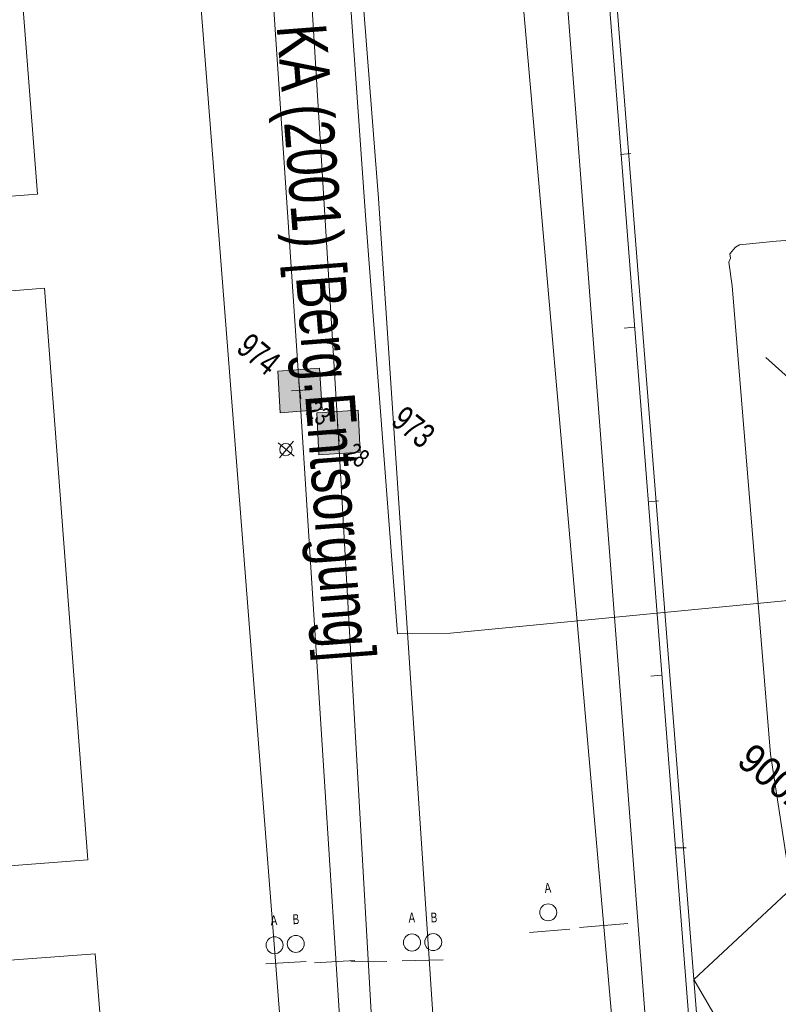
# Model space of a CAD drawing. Header units: metres. Extents: x -740 to 758, y -633 to 854.
# Tile 522 of 656: x -131 to -109, y -11 to 17. Entities that reach past the tile are written whole.
import ezdxf

# ---------------------------------------------------------------- set-up
doc = ezdxf.new("R2010")
doc.units = ezdxf.units.M
doc.header["$MEASUREMENT"] = 0
for name, color, linetype in [('Gas.LOVION', 7, 'Continuous'), ('Grundkarte.LOVION', 7, 'Continuous'), ('Grundkarte_Text.LOVION', 7, 'Continuous'), ('Telko.LOVION', 7, 'Continuous'), ('Wasser.LOVION', 7, 'Continuous')]:
    doc.layers.add(name, color=color, linetype=linetype)
doc.styles.add('ERSTELLTER_STIL_1', font='arial.ttf')

msp = doc.modelspace()

# ---------------------------------------------------------------- hatches: boundary and pattern name
at = {"layer": 'Telko.LOVION', "linetype": 'Continuous', "lineweight": 13}
for points in [[(-122.327, 5.729), (-122.399, 6.919), (-123.602, 6.831), (-123.53, 5.641)], [(-121.232, 4.506), (-121.291, 5.712), (-122.481, 5.64), (-122.422, 4.434)]]:
    msp.add_hatch(color=7, dxfattribs=at).paths.add_polyline_path(points)

# ---------------------------------------------------------------- linework, layer by layer
at = {"layer": 'Gas.LOVION', "color": 5, "linetype": 'Continuous', "lineweight": 18}
msp.add_lwpolyline([(-125.411, 59.042), (-123.516, 47.065), (-122.777, 35.123), (-121.927, 23.251), (-121.084, 11.304), (-120.161, -0.709), (-118.64, -0.693), (-108.436, 0.289)], dxfattribs=at)
at = {"layer": 'Grundkarte.LOVION', "color": 253, "linetype": 'Continuous', "lineweight": 18}
msp.add_lwpolyline([(-215.428, 117.732), (-210.543, 55.669), (-208.136, 55.845), (-143.025, 61.295), (-141.003, 61.463), (-140.912, 61.443), (-127.765, 42.453), (-127.327, 36.762), (-120.179, -54.783), (-127.327, 36.762), (-127.765, 42.453), (-140.912, 61.443), (-141.003, 61.463), (-143.025, 61.295), (-208.136, 55.845), (-210.543, 55.669), (-215.428, 117.732), (-220.517, 132.899), (-221.857, 149.024), (-220.517, 132.899)], close=True, dxfattribs=at)
at = {"layer": 'Grundkarte.LOVION', "color": 8, "linetype": 'Continuous', "lineweight": 18}
msp.add_lwpolyline([(-215.428, 117.732), (-210.543, 55.669), (-208.136, 55.845), (-143.025, 61.295), (-141.003, 61.463), (-140.912, 61.443), (-127.765, 42.453), (-127.327, 36.762), (-120.179, -54.783), (-127.327, 36.762), (-127.765, 42.453), (-140.912, 61.443), (-141.003, 61.463), (-143.025, 61.295), (-208.136, 55.845), (-210.543, 55.669), (-215.428, 117.732), (-220.517, 132.899), (-221.857, 149.024), (-220.517, 132.899)], close=True, dxfattribs=at)
at = {"layer": 'Grundkarte.LOVION', "color": 253, "linetype": 'Continuous', "lineweight": 18}
for points in [[(-120.179, -54.783), (-127.327, 36.762), (-127.765, 42.453), (-140.912, 61.443), (-139.507, 61.58), (-142.385, 95.554)], [(-126.476, 82.479), (-124.942, 62.856), (-125.443, 62.837), (-124.954, 56.028), (-117.454, 45.825), (-112.481, -18.948), (-110.979, -18.89), (-110.216, -28.51), (-111.403, -29.364), (-113.778, -29.567), (-116.367, -31.8), (-116.31, -32.386), (-111.178, -31.973), (-110.353, -42.828)], [(-118.474, 75.902), (-111.637, -10.649), (-110.979, -18.89), (-110.216, -28.51), (-110.38, -28.644), (-111.403, -29.364), (-113.778, -29.567), (-116.367, -31.8), (-116.31, -32.386), (-111.178, -31.973), (-110.327, -42.796)], [(-110.979, -18.89), (-111.637, -10.649), (-118.474, 75.902)], [(-110.322, -12.914), (-111.637, -10.649), (-108.848, -8.041), (-108.411, -8.885), (-108.163, -9.304), (-107.985, -9.612), (-107.787, -9.829), (-107.614, -10.078), (-107.422, -10.237), (-107.287, -10.401), (-107.127, -10.533), (-106.907, -10.659), (-106.656, -10.812), (-106.469, -10.912), (-106.223, -11.006), (-105.945, -11.127), (-105.401, -11.251), (-105.161, -11.287), (-104.889, -11.349), (-104.591, -11.379)]]:
    msp.add_lwpolyline(points, dxfattribs=at)
at = {"layer": 'Grundkarte.LOVION', "color": 8, "linetype": 'Continuous', "lineweight": 18}
for points in [[(-118.474, 75.902), (-111.637, -10.649), (-110.979, -18.89), (-110.216, -28.51), (-109.217, -41.446)], [(-109.217, -41.446), (-110.216, -28.51), (-110.979, -18.89), (-111.637, -10.649), (-118.474, 75.902)], [(-117.249, 57.934), (-111.393, -16.773), (-109.297, -41.542)], [(-131.797, 28.374), (-130.513, 11.919), (-146.064, 10.753)], [(-113.455, 13.084), (-113.748, 13.055)], [(-102.729, 11.026), (-109.278, 10.566), (-110.332, 10.463), (-110.443, 10.393), (-110.602, 10.201), (-110.591, 10.083), (-110.638, 9.961), (-110.543, 9.29), (-109.434, -4.168), (-108.848, -8.041), (-98.686, -7.077), (-98.397, -7.315), (-98.274, -7.362), (-98.114, -7.494), (-97.991, -7.541), (-97.702, -7.779), (-97.579, -7.826), (-97.289, -8.064), (-97.199, -8.085), (-96.91, -8.322), (-96.957, -8.445)], [(-142.829, 8.202), (-130.309, 9.22), (-129.057, -7.209), (-141.525, -8.162)], [(-113.645, 8.071), (-113.352, 8.099)], [(-112.658, 3.113), (-112.95, 3.084)], [(-112.874, -1.933), (-112.581, -1.904)], [(-111.86, -6.858), (-112.185, -6.86)], [(-141.352, -10.835), (-128.852, -9.908), (-127.548, -26.273), (-140.016, -27.226)]]:
    msp.add_lwpolyline(points, dxfattribs=at)
at = {"layer": 'Telko.LOVION', "color": 1, "linetype": 'Continuous', "lineweight": 18}
for points in [[(-118.974, -53.35), (-119.166, -53.354), (-122.973, 6.287), (-126.419, 57.259), (-125.817, 57.598), (-123.776, 58.182), (-123.179, 58.122), (-123.766, 57.932), (-125.058, 57.54), (-124.943, 55.157), (-121.865, 5.08), (-119.874, -29.941), (-112.949, -30.033), (-107.261, -38.181)], [(-109.592, -41.542), (-112.949, -30.033), (-113.862, -13.29), (-119.869, 55.402), (-124.943, 55.157)]]:
    msp.add_lwpolyline(points, dxfattribs=at)
at = {"layer": 'Telko.LOVION', "color": 7, "linetype": 'Continuous', "lineweight": 13}
for points in [[(-109.572, 7.227), (-102.268, 0.686), (-99.901, 0.06)], [(-122.996, 6.521), (-122.934, 6.039)], [(-123.207, 6.264), (-122.722, 6.296)], [(-121.887, 5.314), (-121.839, 4.816)], [(-122.112, 5.041), (-121.614, 5.089)], [(-114.931, -9.153), (-113.539, -9.032)], [(-116.366, -9.294), (-115.208, -9.195)], [(-123.947, -10.197), (-122.786, -10.128)], [(-122.547, -10.164), (-121.386, -10.095)], [(-121.5, -10.135), (-120.467, -10.123)], [(-120.025, -10.109), (-118.845, -10.083)]]:
    msp.add_lwpolyline(points, dxfattribs=at)
for points in [[(-122.327, 5.729), (-123.53, 5.641), (-123.602, 6.831), (-122.399, 6.919)], [(-122.327, 5.729), (-123.53, 5.641), (-123.602, 6.831), (-122.399, 6.919)], [(-121.232, 4.506), (-122.422, 4.434), (-122.481, 5.64), (-121.291, 5.712)], [(-121.232, 4.506), (-122.422, 4.434), (-122.481, 5.64), (-121.291, 5.712)]]:
    msp.add_lwpolyline(points, close=True, dxfattribs=at)
at = {"layer": 'Telko.LOVION', "color": 9, "linetype": 'Continuous', "lineweight": 18}
for points in [[(-123.551, 4.339), (-123.154, 4.821)], [(-123.594, 4.778), (-123.128, 4.395)]]:
    msp.add_lwpolyline(points, dxfattribs=at)
msp.add_circle((-123.368, 4.58), 0.178, dxfattribs=at)
at = {"layer": 'Telko.LOVION', "color": 7, "linetype": 'Continuous', "lineweight": 13}
for centre, radius in [((-115.827, -8.715), 0.244), ((-119.134, -9.57), 0.244), ((-123.693, -9.659), 0.244), ((-123.083, -9.621), 0.245), ((-119.744, -9.581), 0.246)]:
    msp.add_circle(centre, radius, dxfattribs=at)
at = {"layer": 'Wasser.LOVION', "color": 150, "linetype": 'Continuous', "lineweight": 18}
msp.add_lwpolyline([(-119.123, -11.928), (-119.909, -0.108), (-120.704, 11.799), (-121.632, 23.708), (-122.488, 35.639), (-123.331, 47.586)], dxfattribs=at)

# ---------------------------------------------------------------- texts
at = {"layer": 'Gas.LOVION', "color": 5, "linetype": 'Continuous', "lineweight": 18, "insert": (-124.638, 24.155), "char_height": 1.42279, "attachment_point": 7, "rotation": 274.4175, "style": 'ERSTELLTER_STIL_1'}
msp.add_mtext('{\\A1;\\W0.71850x;150 ND ST KA (2001) [Berg.Entsorgung]}', dxfattribs=at)
at = {"layer": 'Grundkarte_Text.LOVION', "color": 7, "linetype": 'Continuous', "lineweight": 13, "insert": (-110.455, -4.45), "char_height": 0.83073, "attachment_point": 7, "rotation": 320.5841, "style": 'ERSTELLTER_STIL_1'}
msp.add_mtext('{\\A1;\\W0.89450x;90028}', dxfattribs=at)
at = {"layer": 'Telko.LOVION', "color": 7, "linetype": 'Continuous', "lineweight": 13, "attachment_point": 7, "style": 'ERSTELLTER_STIL_1'}
for s, insert, char_height, rotation in [('{\\A1;\\W0.71558x;974}', (-124.836, 7.418), 0.71141, 320.5833), ('{\\A1;\\W0.71561x;973}', (-120.391, 5.326), 0.71138, 320.5841), ('{\\A1;\\W0.71043x;A}', (-115.921, -8.159), 0.28317, 4.7116), ('{\\A1;\\W0.71571x;B}', (-123.166, -9.058), 0.28317, 3.2428), ('{\\A1;\\W0.71043x;A}', (-119.839, -9.009), 0.28347, 1.242), ('{\\A1;\\W0.71561x;B}', (-119.202, -9.007), 0.28347, 1.2473), ('{\\A1;\\W0.71038x;A}', (-123.8, -9.089), 0.28318, 3.2482)]:
    msp.add_mtext(s, dxfattribs=dict(at, insert=insert, char_height=char_height, rotation=rotation))
at = {"layer": 'Telko.LOVION', "color": 250, "linetype": 'Continuous', "lineweight": 18, "char_height": 0.53354, "attachment_point": 7, "rotation": 320.584, "style": 'ERSTELLTER_STIL_1'}
for s, insert in [('{\\A1;\\W0.71559x;23}', (-122.824, 5.606)), ('{\\A1;\\W0.71557x;28}', (-121.716, 4.4))]:
    msp.add_mtext(s, dxfattribs=dict(at, insert=insert))
at = {"layer": 'Wasser.LOVION', "color": 94, "linetype": 'Continuous', "lineweight": 18, "insert": (-117.102, 23.926), "char_height": 1.92401, "attachment_point": 7, "rotation": 320.5838, "style": 'ERSTELLTER_STIL_1'}
msp.add_mtext('{\\A1;\\W0.71559x;55 ÜG Deutscher Ring}', dxfattribs=at)

doc.saveas('drawing.dxf')
